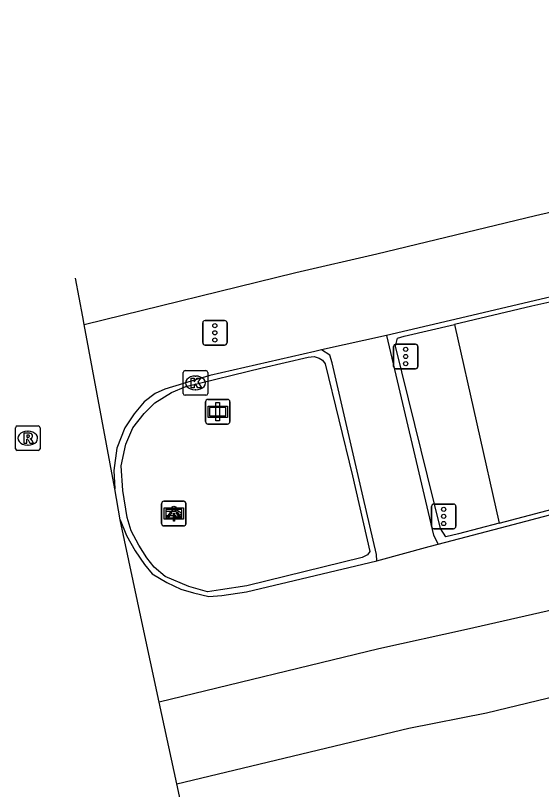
# Model space of a CAD drawing. Extents: x 162880 to 165536, y 384011 to 385179.
# Drawn here: x 164592.83 to 164614.22, y 385082.51 to 385113.96 of the extents above; entities that cross this region are included whole.
import ezdxf

# ---------------------------------------------------------------- set-up
doc = ezdxf.new("R2010")
doc.units = 0
for name, color, linetype in [('IMGEO_Berm_open', 7, 'Continuous'), ('IMGEO_Fietspad_open', 7, 'Continuous'), ('IMGEO_Kolk', 7, 'Continuous'), ('IMGEO_Lichtpunt', 7, 'Continuous'), ('IMGEO_OVBaan_gesloten', 7, 'Continuous'), ('IMGEO_Portaal', 7, 'Continuous'), ('IMGEO_Rijbaan_regionaal_gesloten', 7, 'Continuous'), ('IMGEO_Rioolput', 7, 'Continuous'), ('IMGEO_Straatnaambord', 7, 'Continuous'), ('IMGEO_Verkeersbord', 7, 'Continuous'), ('IMGEO_Verkeerseiland_open', 7, 'Continuous'), ('IMGEO_Verkeersregelinstallatiepaal', 7, 'Continuous'), ('IMGEO_Voetpad_open', 7, 'Continuous'), ('IMGEO_Wegwijzer', 7, 'Continuous')]:
    doc.layers.add(name, color=color, linetype=linetype)

msp = doc.modelspace()

# ---------------------------------------------------------------- linework, layer by layer
at = {"layer": 'IMGEO_Berm_open'}
for points in [[(164649.307, 385110.101), (164641.138, 385108.292), (164630.405, 385105.833), (164613.823, 385102.142), (164610.676, 385101.407)], [(164612.497, 385093.328), (164615.42, 385094.099), (164625.762, 385096.637), (164635.861, 385098.981), (164647.109, 385101.444), (164651.019, 385102.333)]]:
    msp.add_lwpolyline(points, dxfattribs=at)
at = {"layer": 'IMGEO_Fietspad_open'}
for points in [[(164607.909, 385100.96), (164609.818, 385092.839), (164610.011, 385092.471)], [(164607.524, 385091.801), (164607.504, 385092.057), (164606.964, 385094.38), (164605.699, 385099.85), (164605.605, 385100.15), (164605.274, 385100.373)]]:
    msp.add_lwpolyline(points, dxfattribs=at)
at = {"layer": 'IMGEO_Kolk'}
for p, q in [((164599.724, 385099.527), (164600.576, 385099.527)), ((164599.649, 385098.601), (164599.649, 385099.453)), ((164600.137, 385099.307), (164600.162, 385099.307)), ((164600.65, 385099.453), (164600.65, 385098.601)), ((164600.16, 385098.747), (164600.135, 385098.747)), ((164600.576, 385098.527), (164599.724, 385098.527))]:
    msp.add_line(p, q, dxfattribs=at)
for points in [[(164599.724, 385099.527), (164600.576, 385099.527)], [(164599.649, 385098.601), (164599.649, 385099.453)], [(164599.97, 385099.227), (164600.093, 385099.227), (164600.093, 385099.076), (164600.223, 385099.227), (164600.387, 385099.227), (164600.241, 385099.076), (164600.394, 385098.827), (164600.242, 385098.827), (164600.157, 385098.991), (164600.093, 385098.924), (164600.093, 385098.827), (164599.97, 385098.827), (164599.97, 385099.227)], [(164600.65, 385099.453), (164600.65, 385098.601)], [(164600.576, 385098.527), (164599.724, 385098.527)]]:
    msp.add_lwpolyline(points, dxfattribs=at)
for centre, start, end in [((164599.726, 385099.451), 91.552, 178.448), ((164599.726, 385099.451), 91.552, 178.448), ((164600.574, 385099.451), 1.552, 88.448), ((164600.574, 385099.451), 1.552, 88.448), ((164599.726, 385098.603), 181.552, 268.448), ((164599.726, 385098.603), 181.552, 268.448), ((164600.574, 385098.603), 271.552, 358.448), ((164600.574, 385098.603), 271.552, 358.448)]:
    msp.add_arc(centre, 0.0765, start, end, dxfattribs=at)
for centre, major_axis, ratio, start_param, end_param in [((164600.136, 385099.027), (-0.387, 0.002), 0.722429, 4.712389, 7.853982), ((164600.161, 385099.027), (-0.39, 0.002), 0.717154, 1.570796, 4.712389)]:
    msp.add_ellipse(centre, major_axis=major_axis, ratio=ratio, start_param=start_param, end_param=end_param, dxfattribs=at)
at = {"layer": 'IMGEO_Lichtpunt'}
for p, q in [((164599.677, 385094.217), (164598.869, 385094.217)), ((164599.677, 385094.217), (164598.869, 385094.217)), ((164598.775, 385094.122), (164598.775, 385093.315)), ((164598.775, 385094.122), (164598.775, 385093.315)), ((164599.771, 385093.315), (164599.771, 385094.122)), ((164599.771, 385093.315), (164599.771, 385094.122)), ((164598.869, 385093.221), (164599.677, 385093.221)), ((164598.869, 385093.221), (164599.677, 385093.221))]:
    msp.add_line(p, q, dxfattribs=at)
for points in [[(164599.149, 385093.786), (164599.188, 385093.758), (164599, 385093.496), (164598.962, 385093.523), (164599.149, 385093.786)], [(164599.251, 385093.738), (164599.298, 385093.738), (164599.298, 385093.416), (164599.251, 385093.416), (164599.251, 385093.738)], [(164599.361, 385093.758), (164599.399, 385093.785), (164599.586, 385093.523), (164599.547, 385093.495), (164599.361, 385093.758)]]:
    msp.add_lwpolyline(points, dxfattribs=at)
msp.add_circle((164599.274, 385093.92), 0.0994, dxfattribs=at)
for centre, start, end in [((164598.869, 385094.122), 90, 180), ((164598.869, 385094.122), 90, 180), ((164599.677, 385094.122), 0, 90), ((164599.677, 385094.122), 0, 90), ((164598.869, 385093.315), 180, 270), ((164598.869, 385093.315), 180, 270), ((164599.677, 385093.315), 270, 0), ((164599.677, 385093.315), 270, 360)]:
    msp.add_arc(centre, 0.0946, start, end, dxfattribs=at)
at = {"layer": 'IMGEO_OVBaan_gesloten'}
for points in [[(164599.393, 385082.742), (164608.824, 385085), (164611.981, 385085.627), (164618.201, 385087.121), (164632.02, 385090.296), (164648.733, 385094.05), (164652.659, 385094.91)], [(164601.404, 385073.395), (164599.393, 385082.742)]]:
    msp.add_lwpolyline(points, dxfattribs=at)
at = {"layer": 'IMGEO_Portaal'}
for p, q in [((164600.558, 385097.457), (164600.558, 385098.257)), ((164600.558, 385098.257), (164600.558, 385097.457)), ((164600.658, 385098.357), (164601.448, 385098.357)), ((164601.448, 385098.357), (164600.658, 385098.357)), ((164601.548, 385098.257), (164601.548, 385097.457)), ((164601.548, 385097.457), (164601.548, 385098.257)), ((164601.448, 385097.357), (164600.658, 385097.357)), ((164600.658, 385097.357), (164601.448, 385097.357))]:
    msp.add_line(p, q, dxfattribs=at)
msp.add_lwpolyline([(164600.978, 385098.232), (164601.128, 385098.232), (164601.128, 385097.482), (164600.978, 385097.482), (164600.978, 385098.232)], dxfattribs=at)
for centre, start, end in [((164600.658, 385098.257), 90, 180), ((164600.658, 385098.257), 90, 180), ((164601.448, 385098.257), 0, 90), ((164601.448, 385098.257), 360, 90), ((164600.658, 385097.457), 180, 270), ((164600.658, 385097.457), 180, 270), ((164601.448, 385097.457), 270, 0), ((164601.448, 385097.457), 270, 0)]:
    msp.add_arc(centre, 0.1, start, end, dxfattribs=at)
at = {"layer": 'IMGEO_Rijbaan_regionaal_gesloten'}
for points in [[(164595.628, 385101.401), (164604.23, 385103.515), (164607.516, 385104.278), (164613.976, 385105.833), (164624.208, 385108.179), (164624.738, 385108.454), (164643.68, 385112.905), (164648.455, 385113.96)], [(164649.233, 385110.435), (164646.414, 385109.797), (164631.049, 385106.331), (164618.475, 385103.439), (164610.511, 385101.571), (164607.909, 385100.96)], [(164595.628, 385101.401), (164595.569, 385101.717), (164595.276, 385103.286)], [(164610.011, 385092.471), (164612.542, 385093.136), (164619.852, 385095.058), (164627.652, 385096.92), (164633.956, 385098.354), (164640.648, 385099.86), (164646.885, 385101.201), (164651.057, 385102.168)], [(164596.876, 385094.73), (164595.628, 385101.401)], [(164607.909, 385100.96), (164605.274, 385100.373)], [(164605.274, 385100.373), (164605.002, 385100.31), (164600.735, 385099.33), (164598.9, 385098.781), (164598.511, 385098.6), (164598.069, 385098.26), (164597.656, 385097.767), (164597.283, 385097.206), (164596.953, 385096.375), (164596.83, 385095.465), (164596.876, 385094.73)], [(164651.941, 385098.163), (164634.419, 385094.293), (164611.165, 385089.006), (164607.602, 385088.223), (164598.68, 385086.055)], [(164597.087, 385093.461), (164596.876, 385094.73)], [(164597.087, 385093.461), (164597.347, 385092.827), (164597.703, 385092.199), (164598.084, 385091.643), (164598.391, 385091.264), (164598.982, 385090.917), (164599.549, 385090.642), (164600.076, 385090.5), (164600.699, 385090.343), (164601.215, 385090.392), (164602.222, 385090.542), (164607.524, 385091.801)], [(164598.68, 385086.055), (164597.975, 385089.333), (164597.087, 385093.461)], [(164607.524, 385091.801), (164609.654, 385092.375), (164610.011, 385092.471)], [(164599.393, 385082.742), (164598.68, 385086.055)]]:
    msp.add_lwpolyline(points, dxfattribs=at)
at = {"layer": 'IMGEO_Rioolput'}
for p, q in [((164592.908, 385097.282), (164593.76, 385097.282)), ((164592.833, 385096.356), (164592.833, 385097.208)), ((164593.321, 385097.062), (164593.346, 385097.062)), ((164593.834, 385097.208), (164593.834, 385096.356)), ((164593.344, 385096.502), (164593.319, 385096.502)), ((164593.76, 385096.282), (164592.908, 385096.282))]:
    msp.add_line(p, q, dxfattribs=at)
for points in [[(164592.908, 385097.282), (164593.76, 385097.282)], [(164592.833, 385096.356), (164592.833, 385097.208)], [(164593.422, 385096.98), (164593.17, 385096.982), (164593.17, 385096.582)], [(164593.834, 385097.208), (164593.834, 385096.356)], [(164593.17, 385096.582), (164593.294, 385096.582), (164593.294, 385096.744), (164593.305, 385096.744)], [(164593.348, 385096.901), (164593.294, 385096.901), (164593.294, 385096.82)], [(164593.294, 385096.82), (164593.346, 385096.82)], [(164593.352, 385096.715), (164593.423, 385096.582), (164593.563, 385096.582), (164593.498, 385096.708)], [(164593.76, 385096.282), (164592.908, 385096.282)]]:
    msp.add_lwpolyline(points, dxfattribs=at)
for centre, radius, start, end in [((164592.91, 385097.206), 0.0765, 91.552, 178.448), ((164592.91, 385097.206), 0.0765, 91.552, 178.448), ((164593.758, 385097.206), 0.0765, 1.552, 88.448), ((164593.758, 385097.206), 0.0765, 1.552, 88.448), ((164593.421, 385096.87), 0.109, 350.3612, 89.416), ((164593.304, 385096.691), 0.0533, 26.0293, 88.6989), ((164593.33, 385097.009), 0.19, 274.7715, 282.9687), ((164593.354, 385096.805), 0.0964, 77.0061, 93.1865), ((164593.368, 385096.862), 0.0378, 276.6634, 79.6772), ((164593.419, 385096.87), 0.112, 277.5842, 350.9817), ((164593.403, 385096.655), 0.108, 29.5134, 73.7905), ((164592.91, 385096.358), 0.0765, 181.552, 268.448), ((164592.91, 385096.358), 0.0765, 181.552, 268.448), ((164593.758, 385096.358), 0.0765, 271.552, 358.448), ((164593.758, 385096.358), 0.0765, 271.552, 358.448)]:
    msp.add_arc(centre, radius, start, end, dxfattribs=at)
for centre, major_axis, ratio, start_param, end_param in [((164593.32, 385096.782), (-0.387, 0.002), 0.722429, 4.712389, 7.853982), ((164593.345, 385096.782), (-0.39, 0.002), 0.717154, 1.570796, 4.712389)]:
    msp.add_ellipse(centre, major_axis=major_axis, ratio=ratio, start_param=start_param, end_param=end_param, dxfattribs=at)
at = {"layer": 'IMGEO_Straatnaambord'}
for p, q in [((164598.873, 385094.219), (164599.663, 385094.219)), ((164599.663, 385094.219), (164598.873, 385094.219)), ((164598.773, 385093.319), (164598.773, 385094.119)), ((164598.773, 385094.119), (164598.773, 385093.319)), ((164599.763, 385094.119), (164599.763, 385093.319)), ((164599.763, 385093.319), (164599.763, 385094.119)), ((164599.663, 385093.219), (164598.873, 385093.219)), ((164598.873, 385093.219), (164599.663, 385093.219))]:
    msp.add_line(p, q, dxfattribs=at)
for points in [[(164598.874, 385093.951), (164599.662, 385093.951), (164599.662, 385093.487), (164598.874, 385093.487), (164598.874, 385093.951)], [(164598.939, 385093.886), (164598.939, 385093.552), (164599.597, 385093.552), (164599.597, 385093.886), (164598.939, 385093.886)]]:
    msp.add_lwpolyline(points, dxfattribs=at)
for centre, start, end in [((164598.873, 385094.119), 90, 180), ((164598.873, 385094.119), 90, 180), ((164599.663, 385094.119), 0, 90), ((164599.663, 385094.119), 360, 90), ((164598.873, 385093.319), 180, 270), ((164598.873, 385093.319), 180, 270), ((164599.663, 385093.319), 270, 0), ((164599.663, 385093.319), 270, 0)]:
    msp.add_arc(centre, 0.1, start, end, dxfattribs=at)
at = {"layer": 'IMGEO_Verkeersbord'}
for p, q in [((164600.558, 385097.457), (164600.558, 385098.257)), ((164600.558, 385098.257), (164600.558, 385097.457)), ((164600.658, 385098.357), (164601.448, 385098.357)), ((164601.448, 385098.357), (164600.658, 385098.357)), ((164601.548, 385098.257), (164601.548, 385097.457)), ((164601.548, 385097.457), (164601.548, 385098.257)), ((164601.448, 385097.357), (164600.658, 385097.357)), ((164600.658, 385097.357), (164601.448, 385097.357))]:
    msp.add_line(p, q, dxfattribs=at)
for points in [[(164600.659, 385098.089), (164601.447, 385098.089), (164601.447, 385097.625), (164600.659, 385097.625), (164600.659, 385098.089)], [(164600.724, 385098.024), (164600.724, 385097.69), (164601.382, 385097.69), (164601.382, 385098.024), (164600.724, 385098.024)]]:
    msp.add_lwpolyline(points, dxfattribs=at)
for centre, start, end in [((164600.658, 385098.257), 90, 180), ((164600.658, 385098.257), 90, 180), ((164601.448, 385098.257), 0, 90), ((164601.448, 385098.257), 360, 90), ((164600.658, 385097.457), 180, 270), ((164600.658, 385097.457), 180, 270), ((164601.448, 385097.457), 270, 0), ((164601.448, 385097.457), 270, 0)]:
    msp.add_arc(centre, 0.1, start, end, dxfattribs=at)
at = {"layer": 'IMGEO_Verkeerseiland_open'}
msp.add_lwpolyline([(164604.729, 385100.079), (164604.979, 385100.102), (164605.182, 385100.037), (164605.319, 385099.951), (164605.421, 385099.8), (164606.527, 385095.252), (164607.23, 385092.173), (164607.144, 385092.036), (164606.929, 385091.933), (164602.231, 385090.781), (164601.165, 385090.613), (164600.638, 385090.541), (164599.873, 385090.761), (164598.924, 385091.161), (164598.477, 385091.535), (164598.175, 385091.917), (164597.848, 385092.438), (164597.538, 385093.02), (164597.372, 385093.554), (164597.194, 385094.653), (164597.136, 385095.662), (164597.32, 385096.543), (164597.609, 385097.202), (164598.069, 385097.785), (164598.503, 385098.213), (164599.177, 385098.645), (164599.762, 385098.88), (164602.859, 385099.644), (164604.729, 385100.079)], dxfattribs=at)
at = {"layer": 'IMGEO_Verkeersregelinstallatiepaal'}
for p, q in [((164600.442, 385100.665), (164600.442, 385101.465)), ((164600.442, 385101.465), (164600.442, 385100.665)), ((164600.542, 385101.565), (164601.332, 385101.565)), ((164601.332, 385101.565), (164600.542, 385101.565)), ((164601.432, 385101.465), (164601.432, 385100.665)), ((164601.432, 385100.665), (164601.432, 385101.465)), ((164601.332, 385100.565), (164600.542, 385100.565)), ((164600.542, 385100.565), (164601.332, 385100.565)), ((164608.2, 385099.702), (164608.2, 385100.502)), ((164608.2, 385100.502), (164608.2, 385099.702)), ((164608.3, 385100.602), (164609.09, 385100.602)), ((164609.09, 385100.602), (164608.3, 385100.602)), ((164609.19, 385100.502), (164609.19, 385099.702)), ((164609.19, 385099.702), (164609.19, 385100.502)), ((164609.09, 385099.602), (164608.3, 385099.602)), ((164608.3, 385099.602), (164609.09, 385099.602)), ((164609.744, 385093.204), (164609.744, 385094.004)), ((164609.744, 385094.004), (164609.744, 385093.204)), ((164609.844, 385094.104), (164610.634, 385094.104)), ((164610.634, 385094.104), (164609.844, 385094.104)), ((164610.734, 385094.004), (164610.734, 385093.204)), ((164610.734, 385093.204), (164610.734, 385094.004)), ((164610.634, 385093.104), (164609.844, 385093.104)), ((164609.844, 385093.104), (164610.634, 385093.104))]:
    msp.add_line(p, q, dxfattribs=at)
for centre in [(164600.937, 385101.355), (164600.937, 385101.065), (164600.937, 385100.775), (164608.695, 385100.392), (164608.695, 385100.102), (164608.695, 385099.812), (164610.239, 385093.894), (164610.239, 385093.604), (164610.239, 385093.314)]:
    msp.add_circle(centre, 0.085, dxfattribs=at)
for centre, start, end in [((164600.542, 385101.465), 90, 180), ((164600.542, 385101.465), 90, 180), ((164601.332, 385101.465), 0, 90), ((164601.332, 385101.465), 360, 90), ((164600.542, 385100.665), 180, 270), ((164600.542, 385100.665), 180, 270), ((164601.332, 385100.665), 270, 0), ((164601.332, 385100.665), 270, 0), ((164608.3, 385100.502), 90, 180), ((164608.3, 385100.502), 90, 180), ((164609.09, 385100.502), 0, 90), ((164609.09, 385100.502), 360, 90), ((164608.3, 385099.702), 180, 270), ((164608.3, 385099.702), 180, 270), ((164609.09, 385099.702), 270, 0), ((164609.09, 385099.702), 270, 0), ((164609.844, 385094.004), 90, 180), ((164609.844, 385094.004), 90, 180), ((164610.634, 385094.004), 0, 90), ((164610.634, 385094.004), 360, 90), ((164609.844, 385093.204), 180, 270), ((164609.844, 385093.204), 180, 270), ((164610.634, 385093.204), 270, 0), ((164610.634, 385093.204), 270, 0)]:
    msp.add_arc(centre, 0.1, start, end, dxfattribs=at)
at = {"layer": 'IMGEO_Voetpad_open'}
for points in [[(164612.497, 385093.328), (164610.847, 385092.891), (164610.32, 385092.77), (164610.115, 385093.11), (164608.286, 385100.521), (164608.36, 385100.848), (164608.633, 385100.93), (164610.676, 385101.407)], [(164610.676, 385101.407), (164612.497, 385093.328)]]:
    msp.add_lwpolyline(points, dxfattribs=at)
at = {"layer": 'IMGEO_Wegwijzer'}
for p, q in [((164598.873, 385094.219), (164599.663, 385094.219)), ((164599.663, 385094.219), (164598.873, 385094.219)), ((164598.773, 385093.319), (164598.773, 385094.119)), ((164598.773, 385094.119), (164598.773, 385093.319)), ((164599.763, 385094.119), (164599.763, 385093.319)), ((164599.763, 385093.319), (164599.763, 385094.119)), ((164599.663, 385093.219), (164598.873, 385093.219)), ((164598.873, 385093.219), (164599.663, 385093.219))]:
    msp.add_line(p, q, dxfattribs=at)
for points in [[(164598.874, 385093.951), (164599.662, 385093.951), (164599.662, 385093.487), (164598.874, 385093.487), (164598.874, 385093.951)], [(164598.939, 385093.803), (164598.939, 385093.719), (164598.939, 385093.635), (164599.35, 385093.635), (164599.35, 385093.552), (164599.597, 385093.719), (164599.35, 385093.886), (164599.35, 385093.803), (164598.939, 385093.803)]]:
    msp.add_lwpolyline(points, dxfattribs=at)
for centre, start, end in [((164598.873, 385094.119), 90, 180), ((164598.873, 385094.119), 90, 180), ((164599.663, 385094.119), 0, 90), ((164599.663, 385094.119), 360, 90), ((164598.873, 385093.319), 180, 270), ((164598.873, 385093.319), 180, 270), ((164599.663, 385093.319), 270, 0), ((164599.663, 385093.319), 270, 0)]:
    msp.add_arc(centre, 0.1, start, end, dxfattribs=at)

doc.saveas('drawing.dxf')
